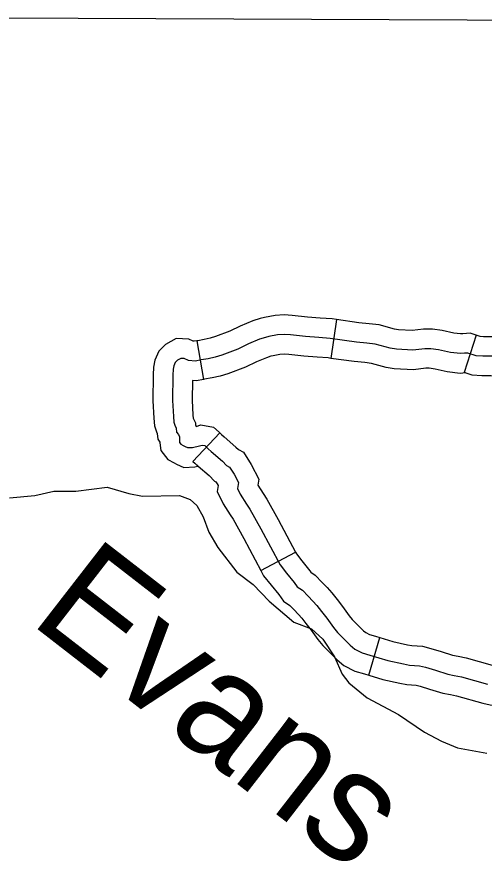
# Model space of a CAD drawing. Extents: x 1377389 to 1380723, y 1168351 to 1170484.
# Drawn here: x 1379546.9 to 1379582.6, y 1168990.2 to 1169054.8 of the extents above; entities that cross this region are included whole.
import ezdxf

# ---------------------------------------------------------------- set-up
doc = ezdxf.new("R2010")
doc.units = 0
doc.layers.add('B_Fill', color=7, linetype='Continuous')

msp = doc.modelspace()

# ---------------------------------------------------------------- linework, layer by layer
at = {"layer": 'B_Fill'}
for p, q in [((1379571.312, 1169031.611), (1379570.894, 1169028.64)), ((1379581.991, 1169030.421), (1379581.083, 1169027.562)), ((1379560.631, 1169029.978), (1379561.159, 1169027.024)), ((1379560.335, 1169020.763), (1379562.405, 1169022.935)), ((1379565.536, 1169012.41), (1379568.185, 1169013.817)), ((1379573.793, 1169004.403), (1379574.644, 1169007.279))]:
    msp.add_line(p, q, dxfattribs=at)
for points in [[(1379527.772, 1169054.757), (1379628.872, 1169054.317)], [(1379571.312, 1169031.611), (1379570.995, 1169031.655), (1379570.071, 1169031.721), (1379569.096, 1169031.798), (1379567.939, 1169031.924), (1379567.309, 1169031.964), (1379566.619, 1169031.921), (1379565.826, 1169031.769), (1379565.493, 1169031.686), (1379564.93, 1169031.511), (1379563.955, 1169031.103), (1379563.167, 1169030.709), (1379562.078, 1169030.303), (1379561.666, 1169030.188), (1379561.206, 1169030.079), (1379560.713, 1169029.992), (1379560.632, 1169029.978)], [(1379581.991, 1169030.421), (1379581.542, 1169030.563), (1379580.983, 1169030.528), (1379580.81, 1169030.511), (1379580.285, 1169030.577), (1379579.399, 1169030.76), (1379578.652, 1169030.878), (1379577.973, 1169030.878), (1379577.102, 1169030.773), (1379576.062, 1169030.825), (1379575.752, 1169030.877), (1379574.576, 1169031.199), (1379573.807, 1169031.293), (1379573.021, 1169031.37), (1379571.312, 1169031.611)], [(1379583.206, 1169028.798), (1379582.5, 1169028.798), (1379581.999, 1169028.845), (1379581.356, 1169029.049), (1379581.105, 1169029.033), (1379580.791, 1169029.002), (1379580.039, 1169029.096), (1379579.13, 1169029.284), (1379578.534, 1169029.378), (1379578.064, 1169029.378), (1379577.154, 1169029.268), (1379575.9, 1169029.331), (1379575.43, 1169029.41), (1379574.285, 1169029.723), (1379573.643, 1169029.802), (1379572.843, 1169029.88), (1379570.836, 1169030.163), (1379569.959, 1169030.226), (1379568.955, 1169030.304), (1379567.811, 1169030.43), (1379567.309, 1169030.461), (1379566.807, 1169030.43), (1379566.149, 1169030.304), (1379565.898, 1169030.241), (1379565.444, 1169030.1), (1379564.581, 1169029.739), (1379563.766, 1169029.331), (1379562.543, 1169028.876), (1379562.042, 1169028.735), (1379561.509, 1169028.609), (1379560.976, 1169028.515), (1379560.537, 1169028.437), (1379560.004, 1169028.468), (1379559.659, 1169028.625), (1379559.408, 1169028.641), (1379559.157, 1169028.5), (1379558.985, 1169028.327), (1379558.875, 1169028.076), (1379558.828, 1169027.809), (1379558.812, 1169027.354), (1379558.781, 1169025.408), (1379558.844, 1169024.185), (1379558.891, 1169023.761), (1379558.953, 1169023.541), (1379559.063, 1169023.306), (1379559.094, 1169023.008), (1379559.228, 1169022.824), (1379559.308, 1169022.639), (1379559.308, 1169022.462), (1379559.308, 1169022.268), (1379559.317, 1169022.197), (1379559.405, 1169022.082), (1379559.599, 1169021.985), (1379559.758, 1169021.897), (1379559.935, 1169021.817), (1379560.305, 1169021.835), (1379560.853, 1169021.941), (1379561.047, 1169022.003), (1379561.241, 1169021.967), (1379561.32, 1169021.897), (1379561.506, 1169021.72), (1379561.735, 1169021.508), (1379562.6, 1169020.766), (1379562.901, 1169020.457), (1379563.148, 1169020.324), (1379563.496, 1169019.785), (1379563.814, 1169019.149), (1379563.744, 1169018.69), (1379563.955, 1169018.265), (1379564.45, 1169017.488), (1379564.697, 1169017.099), (1379565.544, 1169015.591), (1379567.002, 1169012.848), (1379567.508, 1169012.22)], [(1379591.901, 1169029.672), (1379591.853, 1169029.669), (1379590.312, 1169029.637), (1379589.415, 1169029.549), (1379589.145, 1169029.635), (1379588.716, 1169029.7), (1379588.237, 1169029.775), (1379587.324, 1169029.941), (1379586.69, 1169029.995), (1379585.277, 1169030.089), (1379583.284, 1169030.298), (1379582.57, 1169030.298), (1379582.299, 1169030.323), (1379581.991, 1169030.421)], [(1379560.631, 1169029.978), (1379560.448, 1169029.945), (1379560.371, 1169029.949), (1379560.028, 1169030.105), (1379559.059, 1169030.166), (1379558.242, 1169029.706), (1379557.724, 1169029.187), (1379557.429, 1169028.513), (1379557.332, 1169027.966), (1379557.313, 1169027.392), (1379557.28, 1169025.382), (1379557.348, 1169024.063), (1379557.414, 1169023.47), (1379557.544, 1169023.015), (1379557.597, 1169022.9), (1379557.645, 1169022.449), (1379557.808, 1169022.226), (1379557.808, 1169022.174), (1379557.879, 1169021.606), (1379558.426, 1169020.895), (1379558.899, 1169020.658), (1379559.084, 1169020.555), (1379559.647, 1169020.302), (1379560.485, 1169020.342), (1379560.728, 1169020.389), (1379560.335, 1169020.763)], [(1379570.894, 1169028.64), (1379570.678, 1169028.67), (1379569.847, 1169028.73), (1379568.815, 1169028.81), (1379567.682, 1169028.935), (1379567.309, 1169028.958), (1379566.996, 1169028.938), (1379566.472, 1169028.839), (1379566.303, 1169028.796), (1379565.957, 1169028.689), (1379565.207, 1169028.375), (1379564.365, 1169027.954), (1379563.009, 1169027.449), (1379562.417, 1169027.282), (1379561.811, 1169027.14), (1379561.238, 1169027.038), (1379561.159, 1169027.024)], [(1379581.175, 1169027.533), (1379580.773, 1169027.492), (1379579.793, 1169027.615), (1379578.86, 1169027.808), (1379578.416, 1169027.878), (1379578.154, 1169027.878), (1379577.207, 1169027.764), (1379575.739, 1169027.837), (1379575.107, 1169027.943), (1379573.995, 1169028.248), (1379573.479, 1169028.311), (1379572.665, 1169028.391), (1379570.894, 1169028.64)], [(1379592.115, 1169026.68), (1379591.991, 1169026.671), (1379590.491, 1169026.64), (1379589.519, 1169026.545), (1379588.96, 1169026.545), (1379588.46, 1169026.705), (1379588.262, 1169026.734), (1379587.737, 1169026.816), (1379586.926, 1169026.964), (1379586.463, 1169027.004), (1379585.022, 1169027.099), (1379583.127, 1169027.298), (1379582.43, 1169027.298), (1379581.698, 1169027.366), (1379581.083, 1169027.562)], [(1379561.159, 1169027.024), (1379560.626, 1169026.929), (1379560.306, 1169026.948), (1379560.281, 1169025.435), (1379560.339, 1169024.306), (1379560.367, 1169024.06), (1379560.529, 1169023.712), (1379560.544, 1169023.562), (1379560.599, 1169023.434), (1379560.948, 1169023.545), (1379561.924, 1169023.368), (1379562.337, 1169023), (1379562.405, 1169022.935)], [(1379562.405, 1169022.935), (1379562.532, 1169022.814), (1379562.733, 1169022.628), (1379563.629, 1169021.86), (1379563.815, 1169021.668), (1379564.197, 1169021.463), (1379564.801, 1169020.53), (1379565.369, 1169019.393), (1379565.301, 1169018.946), (1379565.716, 1169018.293), (1379565.985, 1169017.87), (1379566.861, 1169016.31), (1379568.185, 1169013.817)], [(1379560.335, 1169020.763), (1379560.479, 1169020.626), (1379560.738, 1169020.387), (1379561.572, 1169019.672), (1379561.986, 1169019.245), (1379562.098, 1169019.185), (1379562.192, 1169019.04), (1379562.259, 1169018.905), (1379562.188, 1169018.446), (1379562.648, 1169017.526), (1379563.184, 1169016.683), (1379563.409, 1169016.329), (1379564.228, 1169014.872), (1379565.536, 1169012.41)], [(1379546.315, 1169017.978), (1379548.263, 1169018.154), (1379549.706, 1169018.49), (1379551.382, 1169018.475), (1379553.784, 1169018.788), (1379555.439, 1169018.292), (1379556.483, 1169018.112), (1379559.313, 1169018.162), (1379560.123, 1169017.853), (1379560.639, 1169017.393), (1379561.112, 1169016.51), (1379561.555, 1169015.346), (1379562.258, 1169014.173), (1379563.706, 1169012.287), (1379564.938, 1169011.354), (1379566.164, 1169010.08), (1379568.06, 1169008.472), (1379569.417, 1169007.945), (1379570.285, 1169007.157), (1379571.174, 1169005.811), (1379571.762, 1169004.492), (1379572.266, 1169003.831), (1379573.666, 1169002.685), (1379576.049, 1169001.396), (1379578.055, 1169000.052), (1379579.358, 1168999.362), (1379580.575, 1168998.849), (1379582.824, 1168998.456)], [(1379568.185, 1169013.817), (1379568.259, 1169013.678), (1379568.681, 1169013.156), (1379569.277, 1169012.4), (1379569.365, 1169012.282), (1379569.694, 1169012.062), (1379570.235, 1169011.497), (1379570.606, 1169011.106), (1379570.975, 1169010.714), (1379571.364, 1169010.194), (1379571.776, 1169009.665), (1379572.294, 1169008.954), (1379572.511, 1169008.678), (1379573.385, 1169007.804), (1379573.555, 1169007.662), (1379573.839, 1169007.515), (1379574.3, 1169007.381), (1379574.644, 1169007.279)], [(1379565.536, 1169012.41), (1379565.744, 1169012.018), (1379566.336, 1169011.285), (1379566.898, 1169010.572), (1379567.273, 1169010.072), (1379567.754, 1169009.751), (1379568.063, 1169009.428), (1379568.425, 1169009.046), (1379568.674, 1169008.781), (1379568.979, 1169008.374), (1379569.379, 1169007.86), (1379569.903, 1169007.141), (1379570.264, 1169006.682), (1379571.359, 1169005.587), (1379571.884, 1169005.149), (1379572.72, 1169004.716), (1379573.455, 1169004.502), (1379573.793, 1169004.403)], [(1379567.508, 1169012.22), (1379568.087, 1169011.486), (1379568.319, 1169011.177), (1379568.724, 1169010.907), (1379569.149, 1169010.462), (1379569.516, 1169010.076), (1379569.824, 1169009.747), (1379570.172, 1169009.284), (1379570.577, 1169008.762), (1379571.098, 1169008.047), (1379571.388, 1169007.68), (1379572.372, 1169006.695), (1379572.72, 1169006.405), (1379573.279, 1169006.116), (1379573.878, 1169005.942), (1379575.248, 1169005.536), (1379576.445, 1169005.266), (1379576.889, 1169005.188), (1379577.661, 1169005.13), (1379578.124, 1169005.015), (1379578.877, 1169004.783), (1379579.822, 1169004.493), (1379580.324, 1169004.396), (1379580.865, 1169004.28), (1379582.872, 1169003.72)], [(1379574.644, 1169007.279), (1379575.627, 1169006.988), (1379576.739, 1169006.737), (1379577.074, 1169006.679), (1379577.9, 1169006.617), (1379578.527, 1169006.46), (1379579.317, 1169006.217), (1379580.185, 1169005.951), (1379580.623, 1169005.866), (1379581.224, 1169005.738), (1379583.227, 1169005.178), (1379583.608, 1169005.099), (1379584.247, 1169004.996), (1379584.855, 1169004.834)], [(1379573.793, 1169004.403), (1379574.869, 1169004.084), (1379576.15, 1169003.794), (1379576.703, 1169003.698), (1379577.421, 1169003.644), (1379577.721, 1169003.569), (1379578.436, 1169003.349), (1379579.46, 1169003.035), (1379580.025, 1169002.926), (1379580.505, 1169002.823), (1379582.517, 1169002.262), (1379583.062, 1169002.148), (1379583.62, 1169002.058), (1379584.081, 1169001.935)]]:
    msp.add_lwpolyline(points, dxfattribs=at)

# ---------------------------------------------------------------- texts
msp.add_text('Evans', height=8.448, rotation=322.21542, dxfattribs=at).set_placement((1379547.73, 1169008.49))

doc.saveas('drawing.dxf')
